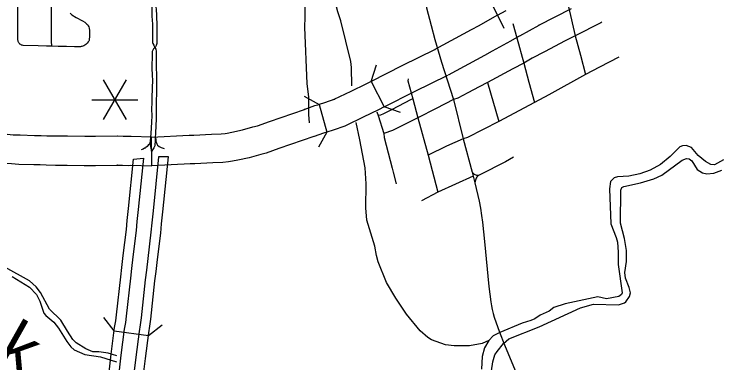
# Model space of a CAD drawing. Extents: x -19 to 366, y -4 to 359.
# Drawn here: x 151.042 to 152.205, y 188.929 to 189.504 of the extents above; entities that cross this region are included whole.
import ezdxf

# ---------------------------------------------------------------- set-up
doc = ezdxf.new("R2010")
doc.units = 0
for name, color, linetype in [('R_Contour Annot', 7, 'Continuous'), ('R_Draft', 7, 'Continuous'), ('R_Striping', 7, 'Continuous'), ('R_Temp Easement', 7, 'Continuous'), ('R_Temp Easement Annot', 7, 'Continuous'), ('R_Vert Alg', 7, 'Continuous'), ('Sheet Fence', 7, 'Continuous'), ('T_Vehicle Path Lt Minor', 7, 'Continuous')]:
    doc.layers.add(name, color=color, linetype=linetype)

msp = doc.modelspace()

# ---------------------------------------------------------------- linework, layer by layer
at = {"layer": 'R_Contour Annot'}
for p, q in [((151.2122, 189.3026), (151.2112, 189.3026)), ((151.2213, 189.3023), (151.2122, 189.3026)), ((151.2213, 189.3023), (151.2213, 189.3023)), ((151.2686, 189.2539), (151.2679, 189.3013)), ((151.2119, 189.2552), (151.2109, 189.2552)), ((151.2109, 189.2552), (151.2201, 189.255)), ((151.2201, 189.255), (151.2201, 189.255))]:
    msp.add_line(p, q, dxfattribs=at)
for points in [[(151.2112, 189.3026), (151.1755, 189.302), (151.1588, 189.302), (151.1579, 189.302), (151.1293, 189.3026), (151.1102, 189.3026), (151.0957, 189.3027), (151.0863, 189.3032), (151.0751, 189.3034), (151.0514, 189.3042), (151.0402, 189.3047), (151.0304, 189.3054), (150.9891, 189.3091), (150.9669, 189.3114), (150.9424, 189.3124), (150.9172, 189.3128), (150.8702, 189.3128), (150.8432, 189.3133), (150.8151, 189.3138), (150.7908, 189.3138), (150.7612, 189.3143)], [(151.2679, 189.3013), (151.2344, 189.3021), (151.2307, 189.3021), (151.2213, 189.3023)], [(150.7606, 189.2669), (150.7904, 189.2665), (150.8146, 189.2665), (150.8423, 189.2659), (150.8698, 189.2654), (150.9169, 189.2654), (150.941, 189.2651), (150.9635, 189.2641), (150.9846, 189.262), (151.0267, 189.2582), (151.0375, 189.2575), (151.0495, 189.2569), (151.0739, 189.2561), (151.0847, 189.2559), (151.0943, 189.2554), (151.11, 189.2552), (151.1288, 189.2552), (151.157, 189.2547), (151.1583, 189.2547), (151.1759, 189.2547), (151.2119, 189.2552)], [(151.2201, 189.255), (151.2304, 189.2547), (151.2342, 189.2548), (151.2686, 189.2539)]]:
    msp.add_lwpolyline(points, dxfattribs=at)
at = {"layer": 'R_Draft'}
for p, q in [((151.8518, 189.5095), (151.8373, 189.5015)), ((151.9061, 189.4856), (151.9601, 189.5132)), ((151.8373, 189.5015), (151.8372, 189.5015)), ((151.8747, 189.4681), (151.9068, 189.4859)), ((151.9068, 189.4859), (151.9061, 189.4856)), ((151.8601, 189.46), (151.8746, 189.468)), ((151.7354, 189.4459), (151.6804, 189.4186)), ((151.7346, 189.4455), (151.7354, 189.4459)), ((151.6803, 189.4185), (151.63, 189.3932)), ((151.6804, 189.4186), (151.6803, 189.4185)), ((151.7014, 189.3762), (151.7564, 189.4034)), ((151.63, 189.3932), (151.621, 189.3887)), ((151.621, 189.3887), (151.6213, 189.3888)), ((151.63, 189.3932), (151.6513, 189.3509)), ((151.6513, 189.3509), (151.7016, 189.3763)), ((151.5441, 189.3551), (151.5569, 189.3095)), ((151.5682, 189.363), (151.5702, 189.3639)), ((151.52, 189.347), (151.5197, 189.3469)), ((151.6423, 189.3464), (151.6421, 189.3463)), ((151.6513, 189.3509), (151.6423, 189.3464)), ((151.5886, 189.3204), (151.5865, 189.3195)), ((151.2686, 189.2539), (151.2679, 189.3013))]:
    msp.add_line(p, q, dxfattribs=at)
for points in [[(151.8372, 189.5015), (151.8071, 189.4848), (151.7949, 189.4782), (151.7346, 189.4455)], [(151.7572, 189.4039), (151.8175, 189.4366), (151.8298, 189.4433), (151.8601, 189.46)], [(151.6213, 189.3888), (151.5963, 189.3765), (151.5682, 189.363)], [(151.5197, 189.3469), (151.5371, 189.3531), (151.5441, 189.3551)], [(151.5702, 189.3639), (151.5529, 189.3576), (151.5441, 189.3551)], [(151.3307, 189.3045), (151.3379, 189.3046), (151.3671, 189.3062), (151.3826, 189.3068), (151.3895, 189.3074), (151.3925, 189.3079), (151.4005, 189.3096), (151.4178, 189.3131), (151.435, 189.318), (151.4426, 189.3201), (151.4624, 189.327), (151.52, 189.347)], [(151.6421, 189.3463), (151.6169, 189.3339), (151.5886, 189.3204)], [(151.5865, 189.3195), (151.5674, 189.3125), (151.5569, 189.3095)], [(151.5569, 189.3095), (151.5516, 189.308), (151.5358, 189.3023)], [(151.2679, 189.3013), (151.3299, 189.3045)], [(151.5355, 189.3022), (151.478, 189.2823), (151.4569, 189.275), (151.448, 189.2724), (151.4289, 189.267), (151.4103, 189.2633), (151.4016, 189.2614), (151.3951, 189.2603), (151.3854, 189.2596), (151.3693, 189.2589), (151.3396, 189.2573), (151.3316, 189.2572)], [(151.1785, 188.7554), (151.1897, 188.8422), (151.1909, 188.8513), (151.1936, 188.8734), (151.1958, 188.8942), (151.2015, 188.9435), (151.2072, 188.9872), (151.2092, 188.9981), (151.2105, 189.008), (151.2173, 189.0708), (151.2192, 189.0863), (151.2212, 189.1058), (151.2266, 189.1488), (151.228, 189.1639), (151.23, 189.1837), (151.2383, 189.2647)], [(151.2383, 189.2647), (151.2547, 189.2663), (151.246, 189.1821), (151.244, 189.1623), (151.2426, 189.1471), (151.2372, 189.104), (151.2352, 189.0845), (151.2332, 189.0689), (151.2265, 189.006), (151.2251, 188.9956), (151.2231, 188.9847), (151.2175, 188.9415), (151.2118, 188.8925), (151.2096, 188.8715), (151.2069, 188.8493), (151.2057, 188.8402), (151.1945, 188.7533)], [(151.2959, 189.2686), (151.2797, 189.2686), (151.2705, 189.1796), (151.2685, 189.16), (151.2671, 189.1445), (151.2617, 189.1011), (151.2597, 189.0817), (151.2577, 189.0661), (151.2509, 189.0031), (151.2494, 188.9917), (151.2475, 188.9809), (151.2419, 188.9385), (151.2363, 188.8898), (151.2341, 188.8688), (151.2313, 188.8462), (151.2301, 188.837), (151.2189, 188.7502)], [(151.2349, 188.7481), (151.246, 188.8349), (151.2472, 188.8442), (151.2501, 188.8669), (151.2523, 188.888), (151.2579, 188.9365), (151.2634, 188.9785), (151.2653, 188.9893), (151.2669, 189.0011), (151.2737, 189.0642), (151.2757, 189.0798), (151.2777, 189.0993), (151.2831, 189.1427), (151.2845, 189.1585), (151.2865, 189.178), (151.2959, 189.2686)], [(151.3324, 189.2572), (151.2686, 189.2539)]]:
    msp.add_lwpolyline(points, dxfattribs=at)
at = {"layer": 'R_Striping'}
for points in [[(151.2709, 189.6686), (151.2704, 189.6671), (151.2686, 189.6642), (151.268, 189.6618), (151.2679, 189.6609), (151.2678, 189.6494), (151.268, 189.6238), (151.2685, 189.5869), (151.2691, 189.5593), (151.2688, 189.5168), (151.2688, 189.5006), (151.269, 189.4942), (151.2695, 189.4874), (151.2695, 189.4788), (151.2697, 189.4573), (151.27, 189.4555), (151.2716, 189.4526), (151.2733, 189.4491)], [(151.2709, 189.6686), (151.2716, 189.6677), (151.2726, 189.6662), (151.2735, 189.6641), (151.274, 189.6564), (151.2742, 189.6303), (151.2748, 189.6211), (151.2752, 189.6119), (151.275, 189.5867), (151.2748, 189.5723), (151.2746, 189.5646), (151.2746, 189.5507), (151.2753, 189.5166), (151.2755, 189.511), (151.2761, 189.5026), (151.2766, 189.4834), (151.2766, 189.473), (151.2767, 189.4554), (151.2764, 189.4539), (151.2757, 189.4522), (151.2745, 189.4503), (151.2733, 189.4491)], [(151.5166, 189.6528), (151.5182, 189.6414), (151.5193, 189.629), (151.5197, 189.6193), (151.5204, 189.4989), (151.5203, 189.4827)], [(151.7117, 189.555), (151.7213, 189.5145), (151.7286, 189.485), (151.735, 189.462), (151.7459, 189.4247)], [(151.1032, 189.4514), (151.0952, 189.4512), (151.0812, 189.4515), (151.0565, 189.4525), (151.0551, 189.4527), (151.0538, 189.4531), (151.0525, 189.4537), (151.0513, 189.4545), (151.0503, 189.4554), (151.0494, 189.4565), (151.0487, 189.4578), (151.0482, 189.4591), (151.0477, 189.463), (151.0476, 189.5407)], [(151.1044, 189.539), (151.1039, 189.5367), (151.1032, 189.5344), (151.1028, 189.5325), (151.1025, 189.5302), (151.1024, 189.5124), (151.1026, 189.4595), (151.1032, 189.4514)], [(151.9493, 189.5343), (151.955, 189.516), (151.9663, 189.4684)], [(151.8284, 189.5219), (151.8487, 189.4807)], [(151.1337, 189.5056), (151.1368, 189.5031), (151.1439, 189.4986), (151.1543, 189.4929), (151.1579, 189.4907), (151.1599, 189.4892), (151.1617, 189.4876), (151.1629, 189.4861), (151.1637, 189.4848), (151.1645, 189.4828), (151.1652, 189.4807), (151.1658, 189.4771), (151.1659, 189.4721), (151.1657, 189.4674), (151.1653, 189.4621), (151.165, 189.4605), (151.1645, 189.4593), (151.1637, 189.4581), (151.1619, 189.456), (151.1596, 189.4541), (151.1565, 189.452), (151.1533, 189.4507), (151.1523, 189.4504), (151.1509, 189.4502), (151.1413, 189.4502), (151.1277, 189.4506), (151.114, 189.4507), (151.1032, 189.4514)], [(151.5203, 189.4827), (151.5239, 189.3891), (151.5266, 189.3676), (151.5266, 189.3648), (151.5265, 189.3511), (151.5266, 189.3384), (151.5277, 189.3246)], [(151.8632, 189.4888), (151.8698, 189.4652), (151.8813, 189.4233)], [(152.0098, 189.4908), (152.0084, 189.4899), (151.9663, 189.4684)], [(151.9663, 189.4684), (151.9498, 189.4601), (151.9158, 189.4416), (151.8955, 189.4312), (151.8813, 189.4233)], [(151.9663, 189.4684), (151.9748, 189.4365)], [(151.2733, 189.4491), (151.2713, 189.4469), (151.27, 189.4446), (151.2692, 189.4426), (151.2689, 189.4408), (151.2688, 189.412), (151.2689, 189.406), (151.2693, 189.4015), (151.2694, 189.3961), (151.2688, 189.3664), (151.2685, 189.3581), (151.2681, 189.3472), (151.2687, 189.3362), (151.268, 189.3267), (151.2676, 189.3158), (151.2661, 189.3003), (151.2655, 189.291), (151.265, 189.2903)], [(151.2733, 189.4491), (151.2749, 189.446), (151.2756, 189.4431), (151.2757, 189.4421), (151.2759, 189.4164), (151.2763, 189.4033), (151.2761, 189.3882), (151.2761, 189.3758), (151.2757, 189.3584), (151.2754, 189.3457), (151.2756, 189.3379), (151.2756, 189.3313), (151.2744, 189.3082), (151.2742, 189.2993)], [(151.9748, 189.4365), (151.9833, 189.4045)], [(151.7459, 189.4247), (151.7603, 189.3803), (151.7654, 189.3635)], [(151.8813, 189.4233), (151.8632, 189.4139), (151.8219, 189.3915)], [(151.8813, 189.4233), (151.8895, 189.3921)], [(152.0378, 189.4328), (152.0062, 189.4167), (151.9833, 189.4045)], [(151.9833, 189.4045), (151.9227, 189.3708), (151.8992, 189.3584)], [(151.6909, 189.3974), (151.6906, 189.3941), (151.6986, 189.3646)], [(151.8219, 189.3915), (151.8078, 189.3843), (151.7893, 189.374), (151.7727, 189.3652), (151.7654, 189.3635)], [(151.8219, 189.3915), (151.8402, 189.327)], [(151.8895, 189.3921), (151.8992, 189.3584)], [(151.6986, 189.3646), (151.696, 189.3635), (151.6635, 189.3463), (151.6503, 189.3396), (151.6452, 189.3377), (151.6414, 189.3369)], [(151.6986, 189.3646), (151.7071, 189.3333)], [(151.7654, 189.3635), (151.7368, 189.3487)], [(151.7654, 189.3635), (151.7818, 189.2986)], [(151.8992, 189.3584), (151.8402, 189.327)], [(151.6394, 189.3432), (151.6414, 189.3369)], [(151.7368, 189.3487), (151.7071, 189.3333)], [(151.6414, 189.3369), (151.6508, 189.3074)], [(151.7071, 189.3333), (151.688, 189.3237), (151.6651, 189.3123), (151.6508, 189.3074)], [(151.7071, 189.3333), (151.7238, 189.2714)], [(151.8402, 189.327), (151.7887, 189.3006), (151.7818, 189.2986)], [(151.6508, 189.3074), (151.6515, 189.3008), (151.6644, 189.2498), (151.666, 189.2437), (151.6712, 189.224)], [(151.2742, 189.2993), (151.2738, 189.2961), (151.2734, 189.2869), (151.272, 189.2837), (151.2705, 189.2818), (151.2682, 189.2776)], [(151.2742, 189.2993), (151.2749, 189.2978), (151.2752, 189.2948), (151.2757, 189.2928), (151.2765, 189.2904), (151.2778, 189.2881), (151.2805, 189.2858), (151.2837, 189.284), (151.2886, 189.2824)], [(151.7818, 189.2986), (151.7542, 189.2861)], [(151.7818, 189.2986), (151.7961, 189.2437)], [(151.265, 189.2903), (151.2625, 189.288), (151.2608, 189.2859), (151.2585, 189.2841), (151.2575, 189.2833), (151.2564, 189.2829), (151.2542, 189.2813), (151.2511, 189.2804)], [(151.265, 189.2903), (151.2662, 189.2856), (151.2682, 189.2776)], [(151.7542, 189.2861), (151.7238, 189.2714)], [(151.7238, 189.2714), (151.7398, 189.2104)], [(151.8644, 189.268), (151.8514, 189.2606), (151.809, 189.2388), (151.8069, 189.2379), (151.8059, 189.2379)], [(151.7978, 189.237), (151.7398, 189.2104)], [(151.7961, 189.2437), (151.7978, 189.237)], [(151.8059, 189.2379), (151.8042, 189.2381), (151.8028, 189.2385), (151.8015, 189.2391), (151.8003, 189.2398), (151.7993, 189.2407), (151.7961, 189.2437)], [(151.7978, 189.237), (151.8005, 189.2259)], [(151.8059, 189.2379), (151.8048, 189.2365), (151.8039, 189.2351), (151.8031, 189.2336), (151.8025, 189.232), (151.8021, 189.2303), (151.8005, 189.2259)], [(151.8005, 189.2259), (151.808, 189.1957), (151.81, 189.1843), (151.8118, 189.1721), (151.8132, 189.1612), (151.8167, 189.1293), (151.8241, 189.0552), (151.8274, 189.0295), (151.8284, 189.0231), (151.8296, 189.0168), (151.8311, 189.0104), (151.8328, 189.0042), (151.8414, 188.9799), (151.8497, 188.9587), (151.8615, 188.9299)], [(151.7398, 189.2104), (151.7128, 189.1961)], [(151.8615, 188.9299), (151.872, 188.9051)]]:
    msp.add_lwpolyline(points, dxfattribs=at)
at = {"layer": 'R_Temp Easement'}
for points in [[(151.5981, 189.3856), (151.5977, 189.4159), (151.5967, 189.4259), (151.5801, 189.493), (151.5749, 189.5079), (151.571, 189.5229), (151.5581, 189.556), (151.5498, 189.5851), (151.5418, 189.617), (151.5317, 189.6453), (151.5042, 189.7063), (151.4962, 189.7287), (151.4915, 189.745), (151.4765, 189.8191), (151.4709, 189.8557), (151.4705, 189.8811)], [(151.8236, 188.9658), (151.8129, 188.9608), (151.7922, 188.9574), (151.7666, 188.9574), (151.7525, 188.959), (151.7295, 188.9671), (151.7231, 188.971), (151.7106, 188.9819), (151.6881, 189.0092), (151.6704, 189.0356), (151.655, 189.0613), (151.6414, 189.0954), (151.6386, 189.1058), (151.6358, 189.1217), (151.6226, 189.1644), (151.6212, 189.1847), (151.6218, 189.224), (151.62, 189.2507), (151.6114, 189.2965), (151.6055, 189.3251)], [(152.2104, 189.2636), (152.1956, 189.2555), (152.1899, 189.2559), (152.1807, 189.2611), (152.169, 189.2711), (152.1577, 189.284), (152.1491, 189.2874), (152.1427, 189.2871), (152.1384, 189.2851), (152.1228, 189.2692), (152.1067, 189.2563), (152.0898, 189.2465), (152.0727, 189.2406), (152.0544, 189.2368), (152.0356, 189.2359), (152.0304, 189.2341), (152.0244, 189.2279), (152.0226, 189.2162), (152.0248, 189.1583), (152.0337, 189.1359), (152.0361, 189.1278), (152.0368, 189.1117), (152.0368, 189.0912), (152.0433, 189.0446), (152.0424, 189.0415), (152.0381, 189.0382), (152.0177, 189.0346), (152.0035, 189.0381), (151.9495, 189.0263), (151.931, 189.0202), (151.9232, 189.0144), (151.9083, 189.0076), (151.8995, 189.0019), (151.893, 188.9989)], [(152.0465, 189.22), (152.0737, 189.2256), (152.0956, 189.2324), (152.1087, 189.2387), (152.1422, 189.2633), (152.1497, 189.2659), (152.1539, 189.2655), (152.1581, 189.2619), (152.1673, 189.2477), (152.1757, 189.2422), (152.1828, 189.2408), (152.1945, 189.2418), (152.2079, 189.2468)], [(151.828, 188.9158), (151.8305, 188.9308), (151.8339, 188.9423), (151.8374, 188.9477), (151.8482, 188.961), (151.8569, 188.9686), (151.9066, 188.9884), (151.975, 189.0198), (151.9965, 189.0258), (152.0373, 189.0245), (152.0472, 189.0279), (152.0497, 189.0299), (152.0558, 189.0382), (152.0572, 189.0445), (152.0551, 189.0534), (152.049, 189.0686), (152.048, 189.0781), (152.0505, 189.0964), (152.0508, 189.1142), (152.0474, 189.1341), (152.0408, 189.1596), (152.0412, 189.2136), (152.0432, 189.218), (152.0465, 189.22)], [(151.2106, 188.9409), (151.1966, 188.9452), (151.1811, 188.9471), (151.1714, 188.9471), (151.1598, 188.9522), (151.1438, 188.9621), (151.1382, 188.9677), (151.1297, 188.9814), (151.1185, 188.9994), (151.0998, 189.0175), (151.0851, 189.0449), (151.0777, 189.0544), (151.0667, 189.0641), (151.0262, 189.0868), (150.9751, 189.1124), (150.959, 189.1192), (150.9457, 189.1237), (150.9071, 189.1313), (150.8884, 189.1385), (150.8788, 189.1448), (150.8658, 189.162)], [(151.0386, 189.0715), (151.0671, 189.0538), (151.0783, 189.0415), (151.0838, 189.0308), (151.0906, 189.0112), (151.0937, 189.0071), (151.1068, 188.9963), (151.1148, 188.9861), (151.1283, 188.9643), (151.1349, 188.9553), (151.1408, 188.9503), (151.1582, 188.9429)], [(151.893, 188.9989), (151.879, 188.9947), (151.8418, 188.9791), (151.8309, 188.9737), (151.8236, 188.9658), (151.8169, 188.9541), (151.8131, 188.9398), (151.8118, 188.9187)], [(151.1582, 188.9429), (151.1841, 188.939), (151.2101, 188.931)]]:
    msp.add_lwpolyline(points, dxfattribs=at)
at = {"layer": 'R_Temp Easement Annot'}
for p, q in [((151.2065, 188.9816), (151.1892, 189.0041)), ((151.2065, 188.9816), (151.2628, 188.9742)), ((151.2628, 188.9742), (151.2853, 188.9915))]:
    msp.add_line(p, q, dxfattribs=at)
at = {"layer": 'R_Vert Alg'}
for points in [[(151.63, 189.3932), (151.6389, 189.4202)], [(151.5193, 189.369), (151.5441, 189.3551)], [(151.6783, 189.342), (151.6513, 189.3509)], [(151.5569, 189.3095), (151.5431, 189.2847)]]:
    msp.add_lwpolyline(points, dxfattribs=at)
at = {"layer": 'Sheet Fence'}
for points in [[(156.5095, 189.3937), (156.4476, 191.6563), (156.2114, 200.2762), (155.9745, 208.8963), (155.7368, 217.5164), (155.4984, 226.1367), (155.2592, 234.7572), (155.0193, 243.3778), (154.7787, 251.9985), (154.5373, 260.6194), (154.2952, 269.2404), (154.0523, 277.8615), (153.8087, 286.4828), (153.5644, 295.1042), (153.3193, 303.7258), (153.0735, 312.3475), (152.827, 320.9694), (152.5798, 329.5914), (152.3318, 338.2135), (152.0831, 346.8358)], [(154.1159, 1.8709), (153.9063, 10.4874), (153.696, 19.1041), (153.485, 27.7209), (153.2733, 36.3378), (153.0608, 44.9549), (152.8476, 53.5721), (152.6337, 62.1894), (152.419, 70.8069), (152.2036, 79.4245), (151.9875, 88.0422), (151.7707, 96.6601), (151.5531, 105.2782), (151.3348, 113.8963), (151.1158, 122.5147), (150.8961, 131.1331), (150.6757, 139.7517), (150.4545, 148.3704), (150.2326, 156.9893), (150.0101, 165.6083), (149.7867, 174.2275), (149.5627, 182.8468), (149.338, 191.4662), (149.1125, 200.0858), (148.8864, 208.7055), (148.6595, 217.3254), (148.4319, 225.9454), (148.2037, 234.5655), (147.9747, 243.1858), (147.745, 251.8063), (147.5146, 260.4269), (147.2835, 269.0476), (147.0517, 277.6685), (146.8191, 286.2895), (146.5859, 294.9106), (146.352, 303.5319), (146.1174, 312.1534), (145.8821, 320.775), (145.6461, 329.3967), (145.4094, 338.0186), (145.172, 346.6406)], [(0, 180.8999), (7.1228, 180.9044), (14.2457, 180.9176), (21.3685, 180.9397), (28.4912, 180.9706), (35.614, 181.0103), (42.7366, 181.0589), (49.8592, 181.1163), (56.9818, 181.1825), (64.1042, 181.2575), (71.2266, 181.3414), (78.3488, 181.4341), (85.4709, 181.5357), (92.5929, 181.646), (99.7147, 181.7652), (106.8364, 181.8933), (113.9579, 182.0301), (121.0793, 182.1758), (128.2005, 182.3303), (135.3214, 182.4936), (142.4422, 182.6658), (149.5627, 182.8468), (156.683, 183.0366), (163.8031, 183.2352), (170.9229, 183.4427), (178.0425, 183.659), (185.1617, 183.8841), (192.2807, 184.1181), (199.3994, 184.3608), (206.5178, 184.6124), (213.6359, 184.8728), (220.7537, 185.1421), (227.8711, 185.4201), (234.9881, 185.707), (242.1048, 186.0027), (249.2212, 186.3073), (256.3371, 186.6206), (263.4526, 186.9428), (270.5678, 187.2738), (277.6825, 187.6136), (284.7968, 187.9622), (291.9107, 188.3197), (299.0241, 188.6859), (306.1371, 189.061), (313.2495, 189.4449), (320.3615, 189.8377), (327.4731, 190.2392), (334.5841, 190.6495), (341.6946, 191.0687)]]:
    msp.add_spline(points, degree=3, dxfattribs=at)
at = {"layer": 'T_Vehicle Path Lt Minor'}
for p, q in [((151.2264, 189.3957), (151.1885, 189.3301)), ((151.1885, 189.3957), (151.2264, 189.3301)), ((151.1695, 189.3629), (151.2453, 189.3629))]:
    msp.add_line(p, q, dxfattribs=at)

# ---------------------------------------------------------------- texts
at = {"layer": 'R_Temp Easement'}
msp.add_text('Creek', height=0.08, rotation=330.6764, dxfattribs=at).set_placement((150.8069, 189.0456))

doc.saveas('drawing.dxf')
